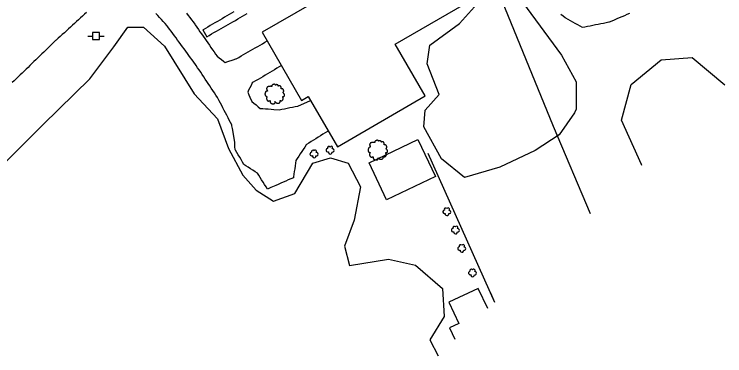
# Model space of a CAD drawing. Extents: x 1901471 to 1963503, y 756461 to 799997.
# Drawn here: x 1930210.6 to 1930469.9, y 772912 to 773036.7 of the extents above; entities that cross this region are included whole.
import ezdxf

# ---------------------------------------------------------------- set-up
doc = ezdxf.new("R2010")
doc.units = 0
for name, color, linetype in [('Default', 7, 'Continuous'), ('RD_EX_Bldg', 7, 'Continuous'), ('RD_EX_Conc', 7, 'Continuous'), ('RD_EX_Driveway', 7, 'Continuous'), ('RD_EX_Fence_Other', 7, 'Continuous'), ('RD_EX_Road', 7, 'Continuous'), ('RD_EX_UT', 7, 'Continuous'), ('RD_EX_VEG', 7, 'Continuous')]:
    doc.layers.add(name, color=color, linetype=linetype)

# ---------------------------------------------------------------- blocks, each defined once
blk = doc.blocks.new('PP')
at = {"layer": 'RD_EX_UT'}
for p, q in [((2.49, 2.51), (-2.51, 2.51)), ((-2.51, 2.51), (-2.51, -2.49)), ((2.49, -2.49), (2.49, 2.51)), ((-5.94, -0.05), (-2.47, -0.05)), ((-2.51, -2.49), (2.49, -2.49)), ((2.42, -0.05), (6.06, -0.05))]:
    blk.add_line(p, q, dxfattribs=at)
blk = doc.blocks.new('T2')
at = {"layer": 'RD_EX_VEG'}
for points in [[(0.05, 7.21), (-0.25, 7.24), (-0.57, 7.14), (-0.82, 7.04), (-1.05, 6.96), (-1.27, 6.86), (-1.57, 6.69), (-1.8, 6.49), (-1.92, 6.24), (-1.97, 6.01), (-2.02, 5.74), (-2.02, 5.56), (-2.15, 5.54), (-2.3, 5.56), (-2.55, 5.64), (-2.8, 5.64), (-3.05, 5.64), (-3.4, 5.61), (-3.75, 5.61), (-4.02, 5.56), (-4.35, 5.51), (-4.72, 5.39), (-5.07, 5.26), (-5.37, 5.01), (-5.62, 4.54), (-5.75, 4.19), (-5.9, 3.94), (-5.75, 3.49), (-5.57, 3.14), (-5.55, 2.94), (-5.47, 2.52), (-5.37, 2.29), (-5.25, 2.09), (-5.32, 2.07), (-5.7, 2.02), (-6, 1.92), (-6.42, 1.69), (-6.64, 1.47), (-6.74, 1.14), (-6.77, 0.79), (-6.87, 0.59), (-6.94, 0.32), (-6.97, 0.24), (-7.02, -0.08), (-6.92, -0.53), (-6.89, -0.88), (-6.77, -1.11), (-6.62, -1.28), (-6.44, -1.53), (-6.05, -1.76), (-5.72, -1.86), (-5.52, -1.88), (-5.7, -2.38), (-5.75, -2.73), (-5.87, -3.13), (-5.87, -3.21), (-5.92, -3.68), (-5.77, -4.01), (-5.7, -4.38), (-5.52, -4.61), (-5.25, -4.91), (-4.92, -5.13), (-4.42, -5.26), (-4.02, -5.23), (-3.45, -5.06), (-3.2, -4.98), (-3.22, -5.16), (-3.2, -5.53), (-3.2, -5.96), (-3.05, -6.28), (-2.95, -6.56), (-2.8, -6.81), (-2.47, -7.03), (-2.07, -7.11), (-1.65, -7.26), (-1.2, -7.33), (-0.7, -7.36), (-0.1, -7.21), (0.18, -7.08), (0.28, -6.91), (0.48, -6.53), (0.43, -6.31), (0.45, -5.71), (0.55, -5.88), (0.73, -6.23), (1.23, -6.53), (1.63, -6.71), (2.1, -6.86), (2.4, -6.93), (2.88, -6.86), (3.25, -6.78), (3.63, -6.66), (3.93, -6.38), (4.1, -6.11), (4.15, -5.83), (4.23, -5.46), (4.28, -5.28)], [(4.28, -5.28), (4.2, -5.11), (4.15, -4.86), (4.23, -4.88), (4.4, -4.93), (4.68, -5.06), (4.9, -5.13), (5.23, -5.11), (5.5, -5.01), (5.95, -4.73), (6.22, -4.26), (6.5, -3.86), (6.57, -3.53), (6.52, -3.31), (6.5, -2.81), (6.3, -2.56), (6.25, -2.43), (6.15, -2.03), (6.22, -1.98), (6.5, -1.93), (6.87, -1.81), (7.15, -1.68), (7.37, -1.51), (7.45, -1.28), (7.42, -0.88), (7.47, -0.48), (7.4, -0.33), (7.3, -0.18), (7.22, 0.02), (7.07, 0.17), (6.97, 0.32), (6.87, 0.42), (6.75, 0.57), (6.57, 0.69), (6.42, 0.74), (6.37, 0.89), (6.52, 1.09), (6.57, 1.19), (6.6, 1.42), (6.82, 1.77), (6.87, 2.17), (6.82, 2.59), (6.77, 2.87), (6.62, 3.14), (6.42, 3.39), (6.3, 3.56), (6.12, 3.69), (5.8, 3.81), (5.55, 3.86), (5.2, 3.86), (5, 3.91), (5.03, 3.96), (5.03, 4.11), (5.03, 4.39), (4.95, 4.84), (4.8, 5.34), (4.8, 5.36), (4.7, 5.61), (4.48, 5.81), (4.3, 5.91), (4.1, 6.04), (3.85, 6.06), (3.55, 6.06), (3.28, 6.01), (3.08, 5.91), (2.9, 5.79), (2.83, 5.94), (2.73, 6.24), (2.68, 6.39), (2.53, 6.56), (2.3, 6.76), (1.85, 6.89), (1.23, 6.81), (0.93, 6.61), (0.78, 6.44), (0.73, 6.56), (0.53, 6.76), (0.43, 6.94), (0.25, 7.06), (0.1, 7.16), (0, 7.21)]]:
    blk.add_spline(points, degree=3, dxfattribs=at)
blk = doc.blocks.new('SB2')
at = {"layer": 'RD_EX_VEG'}
for centre, radius, start, end in [((-1.56, -0.16), 1.26, 96.4518, 294.734), ((-0.72, 1.55), 1.08, 34.9763, 204.756), ((1.05, 1.7), 0.995, 308.7626, 152.0467), ((1.84, -0.28), 1.22, 256.5667, 98.1046), ((0.25, -1.6), 1.32, 166.8827, 5.7589)]:
    blk.add_arc(centre, radius, start, end, dxfattribs=at)

msp = doc.modelspace()

# ---------------------------------------------------------------- linework, layer by layer
at = {"layer": 'RD_EX_Bldg'}
for points in [[(1930360.88, 773064.62), (1930338.64, 773051.75), (1930335.27, 773057.58), (1930315.74, 773046.28), (1930319.03, 773040.58), (1930301.03, 773030.18), (1930315.45, 773005.24), (1930317.91, 773006.66), (1930328.5, 772988.36), (1930360.53, 773006.88), (1930349.58, 773025.82), (1930374.86, 773040.44)], [(1930364.29, 772977.45), (1930346.49, 772968.99), (1930340.06, 772982.52), (1930357.85, 772990.98)]]:
    msp.add_lwpolyline(points, close=True, dxfattribs=at)
msp.add_lwpolyline([(1930383.36, 772929.28), (1930379.87, 772936.64), (1930369.16, 772931.55), (1930372.84, 772923.8), (1930369.41, 772922.17), (1930371.34, 772918.11)], dxfattribs=at)
at = {"layer": 'RD_EX_Conc'}
msp.add_lwpolyline([(1930290.74, 773037.64), (1930289.01, 773036.62), (1930288.15, 773036.12), (1930287.29, 773035.61), (1930286.43, 773035.1), (1930285.57, 773034.59), (1930284.71, 773034.09), (1930283.85, 773033.58), (1930282.98, 773033.07), (1930282.12, 773032.57), (1930281.26, 773032.06), (1930280.4, 773031.55), (1930279.54, 773031.04), (1930279.43, 773030.98), (1930279.94, 773030.12), (1930280.44, 773029.27), (1930280.89, 773028.52), (1930280.89, 773028.52), (1930281.75, 773029.02), (1930282.62, 773029.52), (1930283.49, 773030.02), (1930284.35, 773030.51), (1930285.22, 773031.01), (1930286.09, 773031.51), (1930286.95, 773032.01), (1930287.82, 773032.51), (1930288.69, 773033.01), (1930289.55, 773033.5), (1930290.42, 773034), (1930291.29, 773034.5), (1930292.15, 773035), (1930293.02, 773035.5), (1930293.89, 773036), (1930294.75, 773036.49), (1930295.62, 773036.99)], dxfattribs=at)
at = {"layer": 'RD_EX_Driveway'}
for points in [[(1930325.15, 772994.16), (1930324.85, 772993.97), (1930324, 772993.43), (1930323.16, 772992.9), (1930322.31, 772992.36), (1930321.47, 772991.83), (1930320.62, 772991.29), (1930319.78, 772990.76), (1930318.94, 772990.22), (1930318.09, 772989.68), (1930317.25, 772989.15), (1930317.13, 772989.07), (1930316.59, 772988.23), (1930316.05, 772987.39), (1930315.51, 772986.55), (1930314.97, 772985.71), (1930314.42, 772984.87), (1930313.88, 772984.03), (1930313.41, 772983.29), (1930313.26, 772982.3), (1930313.11, 772981.32), (1930312.95, 772980.33), (1930312.8, 772979.34), (1930312.65, 772978.35), (1930312.49, 772977.36), (1930312.44, 772977.01), (1930311.52, 772976.61), (1930310.61, 772976.21), (1930309.69, 772975.81), (1930308.77, 772975.41), (1930307.86, 772975.01), (1930306.94, 772974.61), (1930306.02, 772974.21), (1930304.19, 772973.42), (1930303.27, 772973.02), (1930303.03, 772972.91), (1930302.49, 772973.75), (1930301.95, 772974.59), (1930301.42, 772975.43), (1930300.88, 772976.28), (1930300.34, 772977.12), (1930299.8, 772977.96), (1930299.34, 772978.69), (1930298.5, 772979.24), (1930297.66, 772979.78), (1930296.82, 772980.32), (1930295.98, 772980.87), (1930295.14, 772981.41), (1930294.38, 772981.91), (1930293.87, 772982.77), (1930293.36, 772983.63), (1930292.86, 772984.49), (1930292.35, 772985.36), (1930291.84, 772986.22), (1930291.33, 772987.08), (1930291.17, 772987.36), (1930291.13, 772988.36), (1930291.05, 772990.06), (1930290.21, 772995.03), (1930290.04, 772996.02), (1930289.99, 772996.31), (1930289.53, 772997.19), (1930289.06, 772998.08), (1930288.6, 772998.96), (1930288.14, 772999.85), (1930287.21, 773001.62), (1930286.75, 773002.51), (1930286.29, 773003.39), (1930285.82, 773004.28), (1930285.36, 773005.16), (1930284.9, 773006.05), (1930284.73, 773006.38), (1930284.17, 773007.21), (1930283.62, 773008.05), (1930283.06, 773008.88), (1930282.51, 773009.71), (1930281.96, 773010.54), (1930281.4, 773011.38), (1930280.85, 773012.21), (1930280.29, 773013.04), (1930279.74, 773013.87), (1930279.19, 773014.71), (1930278.63, 773015.54), (1930278.08, 773016.37), (1930277.52, 773017.2), (1930276.97, 773018.04), (1930276.73, 773018.4), (1930276.13, 773019.21), (1930275.54, 773020.02), (1930274.95, 773020.82), (1930274.36, 773021.63), (1930273.77, 773022.43), (1930273.18, 773023.24), (1930272.59, 773024.05), (1930271.99, 773024.85), (1930271.4, 773025.66), (1930270.81, 773026.47), (1930270.22, 773027.27), (1930269.63, 773028.08), (1930269.04, 773028.88), (1930268.45, 773029.69), (1930267.85, 773030.5), (1930267.26, 773031.3), (1930266.67, 773032.11), (1930266.33, 773032.58), (1930265.65, 773033.32), (1930264.97, 773034.05), (1930264.3, 773034.79), (1930263.62, 773035.53), (1930262.95, 773036.26), (1930262.27, 773037)], [(1930273.4, 773037.08), (1930274.01, 773036.28), (1930274.62, 773035.49), (1930275.23, 773034.7), (1930275.84, 773033.9), (1930276.45, 773033.11), (1930276.66, 773032.82), (1930277.23, 773032), (1930277.81, 773031.18), (1930278.38, 773030.36), (1930278.95, 773029.54), (1930279.52, 773028.72), (1930280.09, 773027.9), (1930280.66, 773027.08), (1930281.23, 773026.26), (1930281.8, 773025.44), (1930282.37, 773024.62), (1930282.94, 773023.79), (1930283.51, 773022.97), (1930284.09, 773022.15), (1930284.6, 773021.41), (1930285.4, 773020.81), (1930286.2, 773020.21), (1930287, 773019.62), (1930287.62, 773019.15), (1930288.57, 773019.47), (1930290.47, 773020.1), (1930291.42, 773020.41), (1930291.63, 773020.49), (1930292.5, 773020.98), (1930293.36, 773021.48), (1930294.23, 773021.98), (1930295.1, 773022.48), (1930295.96, 773022.98), (1930296.83, 773023.48), (1930297.7, 773023.98), (1930298.56, 773024.48), (1930299.43, 773024.98), (1930300.3, 773025.48), (1930301.16, 773025.97), (1930302.03, 773026.47), (1930302.89, 773026.97)], [(1930410.09, 773036.78), (1930410.87, 773036.15), (1930411.64, 773035.52), (1930411.74, 773035.44), (1930412.6, 773034.95), (1930413.47, 773034.45), (1930414.33, 773033.95), (1930415.2, 773033.45), (1930416.07, 773032.96), (1930416.93, 773032.46), (1930417.8, 773031.96), (1930418.78, 773032.16), (1930419.76, 773032.35), (1930420.74, 773032.54), (1930421.73, 773032.74), (1930422.71, 773032.93), (1930423.69, 773033.12), (1930424.67, 773033.32), (1930425.65, 773033.51), (1930426.63, 773033.71), (1930427.61, 773033.9), (1930427.83, 773033.94), (1930428.75, 773034.34), (1930429.67, 773034.73), (1930430.59, 773035.13), (1930431.51, 773035.52), (1930432.43, 773035.92), (1930433.34, 773036.31), (1930434.26, 773036.71), (1930435.18, 773037.1)], [(1930308.09, 773017.98), (1930307.28, 773017.5), (1930306.42, 773016.99), (1930305.56, 773016.48), (1930304.7, 773015.97), (1930303.84, 773015.45), (1930302.99, 773014.94), (1930302.13, 773014.43), (1930301.27, 773013.92), (1930300.41, 773013.41), (1930299.55, 773012.89), (1930298.69, 773012.38), (1930297.83, 773011.87), (1930297.45, 773011.64), (1930297.01, 773010.74), (1930296.57, 773009.84), (1930296.13, 773008.95), (1930295.78, 773008.22), (1930296.2, 773007.31), (1930296.62, 773006.4), (1930297.32, 773004.91), (1930298.08, 773004.26), (1930298.84, 773003.61), (1930299.6, 773002.96), (1930300.31, 773002.36), (1930301.3, 773002.29), (1930302.3, 773002.22), (1930303.3, 773002.14), (1930304.3, 773002.07), (1930305.29, 773002), (1930307.24, 773001.85), (1930308.22, 773002.05), (1930309.2, 773002.24), (1930310.18, 773002.43), (1930311.16, 773002.63), (1930312.14, 773002.82), (1930313.12, 773003.01), (1930314.11, 773003.21), (1930318.71, 773005.28)]]:
    msp.add_lwpolyline(points, dxfattribs=at)
at = {"layer": 'RD_EX_Fence_Other'}
for points in [[(1930376.41, 773071.53), (1930407.23, 772995.86), (1930420.7, 772963.96)], [(1930361.46, 772986.03), (1930385.89, 772931.63)], [(1930384.4, 772934.95), (1930385.89, 772931.63)], [(1930384.4, 772934.95), (1930385.89, 772931.63)]]:
    msp.add_lwpolyline(points, dxfattribs=at)
at = {"layer": 'RD_EX_Road'}
msp.add_lwpolyline([(1930237.01, 773037.4), (1930236.27, 773036.73), (1930235.53, 773036.05), (1930234.79, 773035.38), (1930234.05, 773034.71), (1930233.31, 773034.03), (1930232.57, 773033.36), (1930231.83, 773032.69), (1930231.09, 773032.01), (1930230.35, 773031.34), (1930229.61, 773030.67), (1930228.88, 773029.99), (1930228.14, 773029.32), (1930227.4, 773028.65), (1930226.66, 773027.97), (1930225.92, 773027.3), (1930225.68, 773027.08), (1930224.96, 773026.38), (1930224.24, 773025.69), (1930223.52, 773024.99), (1930222.81, 773024.29), (1930222.09, 773023.6), (1930221.37, 773022.9), (1930220.65, 773022.21), (1930219.93, 773021.51), (1930219.22, 773020.81), (1930218.5, 773020.12), (1930217.78, 773019.42), (1930217.06, 773018.72), (1930216.35, 773018.03), (1930215.63, 773017.33), (1930214.91, 773016.63), (1930214.19, 773015.94), (1930213.48, 773015.24), (1930212.76, 773014.55), (1930212.04, 773013.85), (1930211.32, 773013.15), (1930210.6, 773012.46), (1930209.89, 773011.76)], dxfattribs=at)
at = {"layer": 'RD_EX_VEG'}
msp.add_lwpolyline([(1930414.99, 773000.75), (1930409.45, 772992.74), (1930400.68, 772986.92), (1930387.74, 772980.87), (1930374.87, 772977.16), (1930366.5, 772983.94), (1930360.04, 772995.66), (1930360.57, 773001.72), (1930365.71, 773007.41), (1930361.32, 773018.61), (1930362.28, 773025.47), (1930373.09, 773033.38), (1930380.7, 773041.95), (1930385.29, 773047.1), (1930396.07, 773041.18), (1930410.33, 773021.82), (1930415.65, 773012.08), (1930415.68, 773002.11)], close=True, dxfattribs=at)
for points in [[(1930185.62, 772961.18), (1930221.16, 772996.51), (1930238.13, 773013.15), (1930246.9, 773024.82), (1930252.01, 773032.03), (1930257.72, 773031.96), (1930265.38, 773025.05), (1930276.22, 773007.63), (1930284.81, 772998.5), (1930288.73, 772987.7), (1930294.05, 772977.95), (1930298.82, 772972.43), (1930305.22, 772968.52), (1930312.96, 772971.3), (1930319.53, 772982.35), (1930325.94, 772984.27), (1930332.42, 772982.38), (1930336.98, 772973.7), (1930334.58, 772961.49), (1930331.16, 772952.07), (1930332.91, 772944.97), (1930347.15, 772947.26), (1930356.97, 772945.08), (1930366.81, 772936.62), (1930367.46, 772926.3), (1930362.26, 772917.83), (1930365.3, 772912.01)], [(1930439.61, 772981.53), (1930439.52, 772981.81), (1930432.23, 772998.09), (1930435.7, 773011.06), (1930446.64, 773020.11), (1930457.99, 773020.88), (1930469.87, 773011.01)]]:
    msp.add_lwpolyline(points, dxfattribs=at)

# ---------------------------------------------------------------- block references
at = {"layer": 'Default', "xscale": 0.5039370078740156, "yscale": 0.5039370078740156}
msp.add_blockref('PP', (1930240.4, 773028.76), dxfattribs=at)
at = {"layer": 'RD_EX_VEG'}
for name, p, xscale, yscale in [('T2', (1930305.55, 773007.63), 0.4921259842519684, 0.4921259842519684), ('T2', (1930343.15, 772987.16), 0.4921259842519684, 0.4921259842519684), ('SB2', (1930325.78, 772987.15), 0.5019685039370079, 0.5019685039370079), ('SB2', (1930319.91, 772985.77), 0.5019685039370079, 0.5019685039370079), ('SB2', (1930368.39, 772964.65), 0.5019685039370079, 0.5019685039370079), ('SB2', (1930371.5, 772957.97), 0.5019685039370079, 0.5019685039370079), ('SB2', (1930373.84, 772951.27), 0.5019685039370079, 0.5019685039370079), ('SB2', (1930377.75, 772942.32), 0.5019685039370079, 0.5019685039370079)]:
    msp.add_blockref(name, p, dxfattribs=dict(at, xscale=xscale, yscale=yscale))

doc.saveas('drawing.dxf')
